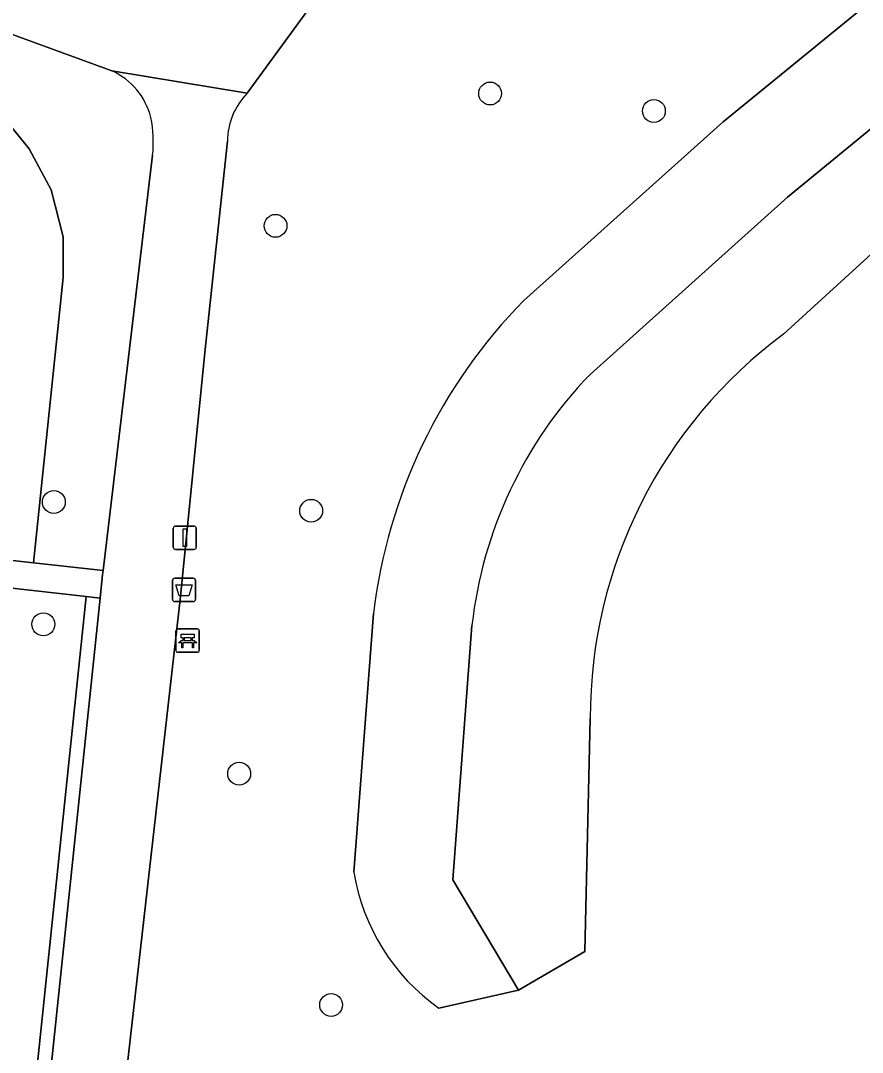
# Model space of a CAD drawing. Extents: x 162026 to 163502, y 387295 to 388169.
# Drawn here: x 162549.66 to 162585.7, y 387702.95 to 387747.09 of the extents above; entities that cross this region are included whole.
import ezdxf

# ---------------------------------------------------------------- set-up
doc = ezdxf.new("R2010")
doc.units = 0
for name, color, linetype in [('IMGEO_Afvalbak', 7, 'Continuous'), ('IMGEO_Bank', 7, 'Continuous'), ('IMGEO_Boom', 7, 'Continuous'), ('IMGEO_Erf', 7, 'Continuous'), ('IMGEO_Groenvoorziening', 7, 'Continuous'), ('IMGEO_Haag', 7, 'Continuous'), ('IMGEO_Lichtmast', 7, 'Continuous'), ('IMGEO_Voetpad_open', 7, 'Continuous')]:
    doc.layers.add(name, color=color, linetype=linetype)

msp = doc.modelspace()

# ---------------------------------------------------------------- linework, layer by layer
at = {"layer": 'IMGEO_Afvalbak'}
for p, q in [((162556.158, 387722.332), (162556.158, 387723.132)), ((162556.158, 387723.132), (162556.158, 387722.332)), ((162556.258, 387723.232), (162557.048, 387723.232)), ((162557.048, 387723.232), (162556.258, 387723.232)), ((162557.148, 387723.132), (162557.148, 387722.332)), ((162557.148, 387722.332), (162557.148, 387723.132)), ((162557.048, 387722.232), (162556.258, 387722.232)), ((162556.258, 387722.232), (162557.048, 387722.232))]:
    msp.add_line(p, q, dxfattribs=at)
msp.add_lwpolyline([(162556.301, 387722.946), (162557.005, 387722.946), (162556.856, 387722.476), (162556.45, 387722.476), (162556.301, 387722.946)], dxfattribs=at)
for centre, start, end in [((162556.258, 387723.132), 90, 180), ((162556.258, 387723.132), 90, 180), ((162557.048, 387723.132), 0, 90), ((162557.048, 387723.132), 360, 90), ((162556.258, 387722.332), 180, 270), ((162556.258, 387722.332), 180, 270), ((162557.048, 387722.332), 270, 0), ((162557.048, 387722.332), 270, 0)]:
    msp.add_arc(centre, 0.1, start, end, dxfattribs=at)
at = {"layer": 'IMGEO_Bank'}
for p, q in [((162556.31, 387720.139), (162556.31, 387720.98)), ((162556.31, 387720.98), (162556.31, 387720.139)), ((162556.385, 387721.064), (162557.226, 387721.064)), ((162557.226, 387721.064), (162556.385, 387721.064)), ((162557.31, 387720.989), (162557.31, 387720.148)), ((162557.31, 387720.148), (162557.31, 387720.989)), ((162557.007, 387720.462), (162556.614, 387720.462)), ((162556.619, 387720.57), (162556.619, 387720.676)), ((162556.663, 387720.676), (162556.663, 387720.57)), ((162556.951, 387720.682), (162556.669, 387720.682)), ((162556.669, 387720.564), (162556.951, 387720.564)), ((162556.957, 387720.57), (162556.957, 387720.676)), ((162557.001, 387720.676), (162557.001, 387720.57)), ((162557.235, 387720.064), (162556.394, 387720.064)), ((162556.394, 387720.064), (162557.235, 387720.064))]:
    msp.add_line(p, q, dxfattribs=at)
for points in [[(162556.613, 387720.682), (162556.527, 387720.682), (162556.527, 387720.843), (162557.09, 387720.843), (162557.09, 387720.682), (162557.007, 387720.682)], [(162556.557, 387720.462), (162556.415, 387720.462), (162556.527, 387720.564), (162556.613, 387720.564)], [(162556.607, 387720.455), (162556.607, 387720.248), (162556.564, 387720.248), (162556.564, 387720.455)], [(162557.007, 387720.564), (162557.09, 387720.564), (162557.202, 387720.462), (162557.063, 387720.462)], [(162557.057, 387720.455), (162557.057, 387720.248), (162557.013, 387720.248), (162557.013, 387720.455)]]:
    msp.add_lwpolyline(points, dxfattribs=at)
for centre, radius, start, end in [((162556.388, 387720.986), 0.0779, 92.4484, 184.2845), ((162556.388, 387720.986), 0.0779, 92.4484, 184.2845), ((162557.232, 387720.986), 0.0779, 2.4484, 94.2845), ((162557.232, 387720.986), 0.0779, 2.4484, 94.2845), ((162556.557, 387720.455), 0.00671, 2.8957, 87.1043), ((162556.614, 387720.455), 0.00671, 92.8957, 177.1043), ((162556.612, 387720.675), 0.00671, 2.8957, 87.1043), ((162556.612, 387720.571), 0.00671, 272.8957, 357.1043), ((162556.669, 387720.675), 0.00671, 92.8957, 177.1043), ((162556.669, 387720.571), 0.00671, 182.8957, 267.1043), ((162556.951, 387720.675), 0.00671, 2.8957, 87.1043), ((162556.951, 387720.571), 0.00671, 272.8957, 357.1043), ((162557.008, 387720.675), 0.00671, 92.8957, 177.1043), ((162557.008, 387720.571), 0.00671, 182.8957, 267.1043), ((162557.006, 387720.455), 0.00671, 2.8957, 87.1043), ((162557.063, 387720.455), 0.00671, 92.8957, 177.1043), ((162556.388, 387720.142), 0.0779, 182.4484, 274.2845), ((162556.388, 387720.142), 0.0779, 182.4484, 274.2845), ((162557.232, 387720.142), 0.0779, 272.4484, 4.2845), ((162557.232, 387720.142), 0.0779, 272.4484, 4.2845)]:
    msp.add_arc(centre, radius, start, end, dxfattribs=at)
at = {"layer": 'IMGEO_Boom'}
for centre in [(162569.759, 387743.972), (162576.771, 387743.223), (162560.572, 387738.31), (162551.08, 387726.494), (162562.098, 387726.118), (162550.633, 387721.262), (162559.016, 387714.869), (162562.953, 387704.977)]:
    msp.add_circle(centre, 0.489, dxfattribs=at)
at = {"layer": 'IMGEO_Erf'}
msp.add_lwpolyline([(162552.467, 387722.453), (162519.985, 387726.106), (162519.319, 387719.882), (162521.206, 387719.673), (162517.295, 387686.081), (162548.298, 387682.657)], close=True, dxfattribs=at)
at = {"layer": 'IMGEO_Groenvoorziening'}
for points in [[(162588.184, 387749.668), (162579.733, 387742.76), (162571.202, 387735.116)], [(162571.202, 387735.116), (162579.733, 387742.76), (162588.184, 387749.668)], [(162566.103, 387749.052), (162563.266, 387749.341), (162559.359, 387743.979)], [(162553.563, 387744.937), (162544.842, 387748.138), (162542, 387748.482), (162541.672, 387745.5), (162544.151, 387745.2), (162546.202, 387744.472), (162547.998, 387743.569), (162549.162, 387742.663), (162550.021, 387741.606), (162550.971, 387739.856), (162551.485, 387737.833), (162551.481, 387736.1), (162550.204, 387723.897), (162553.186, 387723.568), (162555.309, 387741.332)], [(162574.038, 387731.951), (162582.497, 387739.53), (162591.223, 387746.698)], [(162591.223, 387746.698), (162582.497, 387739.53), (162574.038, 387731.951)], [(162558.519, 387741.927), (162557.548, 387732.888), (162556.5, 387722.445), (162552.93, 387691.041), (162551.943, 387681.719), (162551.916, 387679.487)], [(162582.319, 387733.668), (162591.347, 387741.919)], [(162591.347, 387741.919), (162582.319, 387733.668)], [(162564.762, 387721.721), (162563.924, 387710.65)], [(162563.924, 387710.65), (162564.762, 387721.721)], [(162567.56, 387704.844), (162570.968, 387705.609), (162568.162, 387710.329), (162568.982, 387721.215)], [(162568.982, 387721.215), (162568.162, 387710.329), (162570.968, 387705.609), (162573.814, 387707.267), (162574.049, 387717.237)], [(162574.049, 387717.237), (162573.814, 387707.267), (162570.968, 387705.609), (162567.56, 387704.844)]]:
    msp.add_lwpolyline(points, dxfattribs=at)
for points in [[(162550.204, 387723.897), (162551.481, 387736.1), (162551.485, 387737.833), (162550.971, 387739.856), (162550.021, 387741.606), (162549.162, 387742.663), (162547.998, 387743.569), (162546.202, 387744.472), (162544.151, 387745.2), (162541.672, 387745.5), (162539.426, 387725.085)], [(162548.298, 387682.657), (162548.894, 387682.591), (162553.062, 387722.386), (162552.467, 387722.453)]]:
    msp.add_lwpolyline(points, close=True, dxfattribs=at)
for centre, radius, start, end in [((162552.35, 387742.222), 2.974, 14.0912, 65.9207), ((162561.419, 387741.938), 2.9, 135.2661, 180.2097), ((162550.142, 387741.901), 5.198, 353.7192, 11.6019), ((162587.611, 387718.981), 23.013, 135.4833, 173.1624), ((162587.611, 387718.981), 23.013, 135.4833, 173.1624), ((162594.396, 387717.293), 20.347, 126.4094, 180.1568), ((162594.396, 387717.293), 20.347, 126.4094, 180.1568), ((162587.254, 387719.168), 18.387, 135.9558, 173.609), ((162587.254, 387719.168), 18.387, 135.9558, 173.609), ((162572.679, 387712.091), 8.873, 189.3476, 234.766), ((162572.679, 387712.091), 8.873, 189.3476, 234.766)]:
    msp.add_arc(centre, radius, start, end, dxfattribs=at)
at = {"layer": 'IMGEO_Haag'}
msp.add_lwpolyline([(162548.298, 387682.657), (162548.894, 387682.591), (162553.062, 387722.386), (162552.467, 387722.453)], close=True, dxfattribs=at)
at = {"layer": 'IMGEO_Lichtmast'}
for p, q in [((162556.191, 387724.564), (162556.191, 387725.364)), ((162556.191, 387725.364), (162556.191, 387724.564)), ((162556.291, 387725.464), (162557.081, 387725.464)), ((162557.081, 387725.464), (162556.291, 387725.464)), ((162557.181, 387725.364), (162557.181, 387724.564)), ((162557.181, 387724.564), (162557.181, 387725.364)), ((162557.081, 387724.464), (162556.291, 387724.464)), ((162556.291, 387724.464), (162557.081, 387724.464))]:
    msp.add_line(p, q, dxfattribs=at)
msp.add_lwpolyline([(162556.611, 387725.339), (162556.761, 387725.339), (162556.761, 387724.589), (162556.611, 387724.589), (162556.611, 387725.339)], dxfattribs=at)
for centre, start, end in [((162556.291, 387725.364), 90, 180), ((162556.291, 387725.364), 90, 180), ((162557.081, 387725.364), 0, 90), ((162557.081, 387725.364), 360, 90), ((162556.291, 387724.564), 180, 270), ((162556.291, 387724.564), 180, 270), ((162557.081, 387724.564), 270, 0), ((162557.081, 387724.564), 270, 0)]:
    msp.add_arc(centre, 0.1, start, end, dxfattribs=at)
at = {"layer": 'IMGEO_Voetpad_open'}
for points in [[(162497.352, 387753.671), (162500, 387753.369), (162529.052, 387750), (162538.951, 387748.852), (162542, 387748.482), (162544.842, 387748.138), (162553.563, 387744.937), (162559.359, 387743.979), (162563.266, 387749.341)], [(162559.359, 387743.979), (162553.563, 387744.937)], [(162551.907, 387675.71), (162551.916, 387679.487), (162551.943, 387681.719), (162552.93, 387691.041), (162556.5, 387722.445), (162557.548, 387732.888), (162558.519, 387741.927)], [(162555.309, 387741.332), (162553.186, 387723.568), (162553.167, 387723.389), (162553.062, 387722.386), (162548.894, 387682.591), (162548.55, 387679.307), (162548.006, 387672.904)]]:
    msp.add_lwpolyline(points, dxfattribs=at)
msp.add_lwpolyline([(162550.204, 387723.897), (162539.426, 387725.085), (162520.514, 387727.17), (162494.645, 387729.836), (162492.259, 387730.082), (162492.151, 387729.163), (162494.527, 387728.901), (162519.107, 387726.189), (162518.403, 387719.984), (162519.319, 387719.882), (162519.985, 387726.106), (162552.467, 387722.453), (162553.062, 387722.386), (162553.167, 387723.389), (162553.186, 387723.568)], close=True, dxfattribs=at)
for centre, radius, start, end in [((162552.35, 387742.222), 2.974, 14.0912, 65.9207), ((162561.419, 387741.938), 2.9, 135.2661, 180.2097), ((162550.142, 387741.901), 5.198, 353.7192, 11.6019)]:
    msp.add_arc(centre, radius, start, end, dxfattribs=at)

doc.saveas('drawing.dxf')
